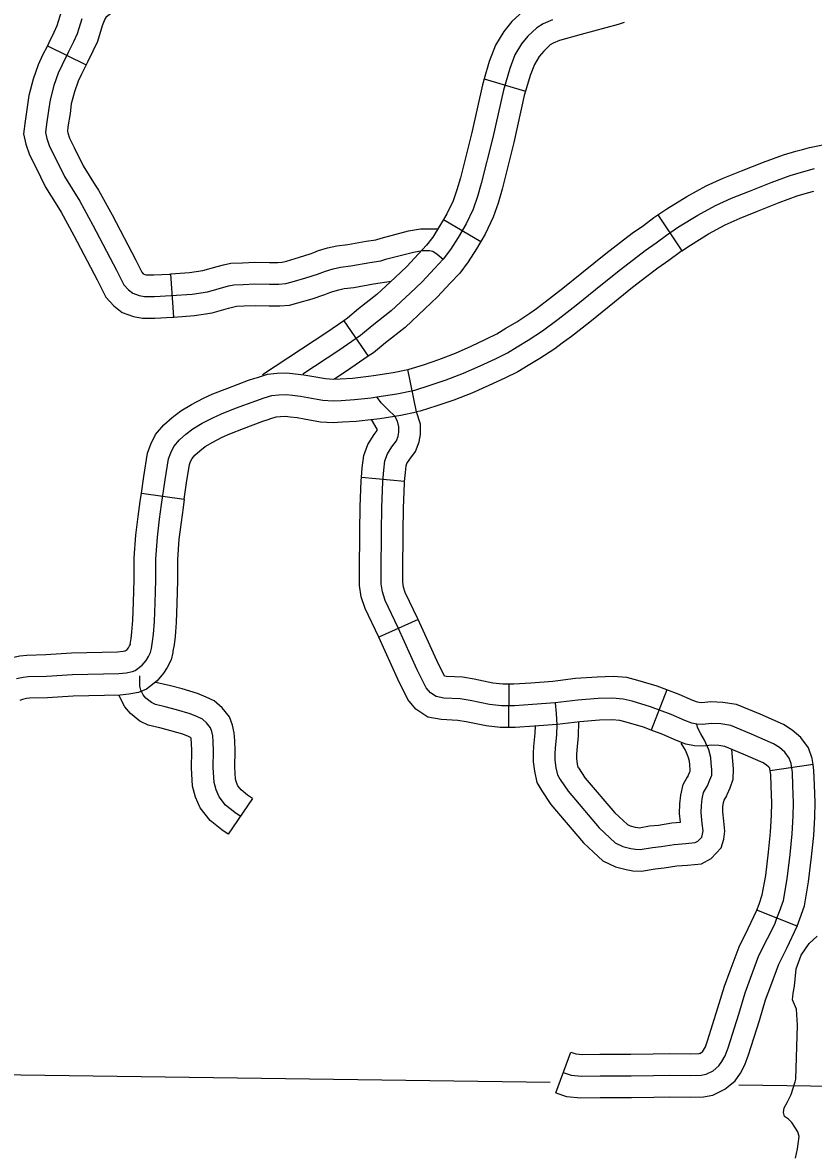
# Model space of a CAD drawing. Extents: x 670147 to 673275, y 705573 to 707613.
# Drawn here: x 672042.9 to 672097.6, y 706425.4 to 706503.8 of the extents above; entities that cross this region are included whole.
import ezdxf

# ---------------------------------------------------------------- set-up
doc = ezdxf.new("R2010")
doc.units = 0
for name, color, linetype in [('31', 7, 'Continuous'), ('32', 7, 'Continuous'), ('35', 7, 'Continuous'), ('4', 7, 'Continuous'), ('45', 7, 'Continuous')]:
    doc.layers.add(name, color=color, linetype=linetype)

msp = doc.modelspace()

# ---------------------------------------------------------------- linework, layer by layer
at = {"layer": '31'}
for p, q in [((672086.866, 706490.501), (672088.531, 706488.006)), ((672070.149, 706476.847), (672069.543, 706479.786)), ((672069.543, 706479.786), (672069.543, 706479.786)), ((672051.081, 706471.213), (672054.052, 706470.797))]:
    msp.add_line(p, q, dxfattribs=at)
for points in [[(672096.895, 706495.032), (672097.377, 706495.159), (672098.407, 706495.371), (672099.246, 706495.5), (672099.749, 706495.534), (672100.438, 706495.514), (672100.891, 706495.461), (672101.563, 706495.285), (672102.471, 706494.947), (672103.353, 706494.511), (672104.407, 706493.809), (672105.335, 706493.03), (672106.015, 706492.304), (672106.424, 706491.778), (672106.755, 706491.167), (672106.995, 706490.687), (672107.205, 706490.135), (672107.262, 706489.957)], [(672086.866, 706490.501), (672087.489, 706490.917), (672088.868, 706491.779), (672090.203, 706492.501), (672091.387, 706493.032), (672092.65, 706493.537), (672094.185, 706494.146), (672095.564, 706494.66), (672096.425, 706494.908), (672096.895, 706495.032)], [(672093.205, 706492.143), (672094.724, 706492.746), (672096.034, 706493.234), (672096.824, 706493.462), (672097.719, 706493.698)], [(672046.307, 706458.633), (672049.525, 706458.709), (672050.02, 706458.759), (672050.465, 706458.836), (672050.659, 706458.92), (672051.138, 706459.293), (672051.404, 706459.61), (672051.569, 706459.877), (672051.722, 706460.169), (672051.785, 706460.449), (672051.861, 706460.919), (672051.925, 706461.427), (672051.988, 706462.316), (672052.039, 706463.599), (672052.077, 706465.18), (672052.09, 706466.666), (672052.191, 706468.152), (672052.344, 706469.397), (672052.483, 706470.413), (672052.725, 706472.135), (672052.953, 706473.583), (672053.118, 706474.003), (672053.334, 706474.447), (672053.715, 706474.892), (672054.172, 706475.298), (672054.655, 706475.672), (672055.29, 706476.053), (672056.026, 706476.434), (672056.623, 706476.7), (672057.613, 706477.094), (672059.004, 706477.615), (672059.588, 706477.806), (672060.121, 706477.971), (672060.616, 706478.021), (672061.111, 706478.047), (672061.556, 706477.996), (672062.102, 706477.933), (672062.622, 706477.831), (672063.664, 706477.653), (672064.375, 706477.615), (672064.933, 706477.64), (672065.84, 706477.691), (672067.008, 706477.818), (672067.386, 706477.873), (672068.786, 706478.098), (672070.017, 706478.352), (672071.097, 706478.682), (672072.201, 706479.063), (672073.408, 706479.533), (672074.55, 706480.028), (672075.611, 706480.52), (672076.436, 706480.94), (672077.109, 706481.346), (672077.883, 706481.803), (672078.861, 706482.451), (672079.966, 706483.264), (672081.21, 706484.242), (672082.538, 706485.313), (672084.189, 706486.646), (672085.179, 706487.409), (672085.979, 706488.018), (672086.741, 706488.552), (672087.465, 706489.098), (672088.303, 706489.657), (672089.624, 706490.482), (672090.868, 706491.156), (672091.973, 706491.651), (672093.205, 706492.143)], [(672088.531, 706488.006), (672089.117, 706488.397), (672090.379, 706489.186), (672091.533, 706489.81), (672092.558, 706490.27), (672093.759, 706490.749), (672095.262, 706491.346), (672096.505, 706491.809), (672097.223, 706492.016), (672097.66, 706492.131)], [(672078.451, 706484.012), (672079.058, 706484.458), (672080.276, 706485.416), (672081.596, 706486.48), (672083.26, 706487.824), (672084.267, 706488.599), (672085.094, 706489.23), (672085.859, 706489.765), (672086.596, 706490.322), (672086.866, 706490.501)], [(672088.53, 706488.006), (672088.334, 706487.874), (672087.623, 706487.338), (672086.864, 706486.807), (672086.091, 706486.218), (672085.118, 706485.469), (672083.48, 706484.146), (672082.144, 706483.068), (672080.874, 706482.07), (672080.229, 706481.596)], [(672069.543, 706479.786), (672069.646, 706479.807), (672070.633, 706480.109), (672071.684, 706480.471), (672072.837, 706480.92), (672073.936, 706481.397), (672074.955, 706481.87), (672075.708, 706482.252), (672076.34, 706482.634), (672077.087, 706483.075), (672078.002, 706483.681), (672078.451, 706484.012)], [(672080.23, 706481.596), (672079.72, 706481.221), (672078.679, 706480.531), (672077.878, 706480.058), (672077.164, 706479.627), (672076.266, 706479.171), (672075.165, 706478.66), (672073.978, 706478.146), (672072.718, 706477.655), (672071.561, 706477.255), (672070.389, 706476.897), (672070.149, 706476.847)], [(672051.081, 706471.213), (672051.241, 706472.356), (672051.497, 706473.98), (672051.744, 706474.606), (672052.069, 706475.276), (672052.642, 706475.945), (672053.214, 706476.453), (672053.807, 706476.912), (672054.558, 706477.363), (672055.375, 706477.786), (672056.039, 706478.083), (672057.073, 706478.494), (672058.508, 706479.031), (672058.944, 706479.173)], [(672058.944, 706479.173), (672059.133, 706479.235), (672059.82, 706479.448), (672060.501, 706479.518), (672061.158, 706479.551), (672061.728, 706479.486), (672062.332, 706479.416), (672062.892, 706479.307), (672063.831, 706479.146), (672064.381, 706479.117), (672064.857, 706479.139), (672065.717, 706479.187), (672066.82, 706479.307), (672067.16, 706479.356), (672068.515, 706479.573), (672069.543, 706479.786)], [(672059.875, 706476.321), (672060.042, 706476.376), (672060.422, 706476.494), (672060.731, 706476.525), (672061.064, 706476.542), (672061.384, 706476.506), (672061.871, 706476.449), (672062.352, 706476.355), (672063.497, 706476.16), (672064.369, 706476.113), (672065.009, 706476.142), (672065.963, 706476.196), (672067.196, 706476.33), (672067.612, 706476.39), (672069.056, 706476.622), (672070.149, 706476.847)], [(672054.052, 706470.797), (672054.208, 706471.915), (672054.409, 706473.187), (672054.493, 706473.399), (672054.599, 706473.618), (672054.788, 706473.838), (672055.131, 706474.143), (672055.503, 706474.431), (672056.021, 706474.742), (672056.677, 706475.082), (672057.206, 706475.318), (672058.154, 706475.695), (672059.5, 706476.199), (672059.875, 706476.321)], [(672050.311, 706460.727), (672050.376, 706461.132), (672050.431, 706461.573), (672050.49, 706462.399), (672050.54, 706463.646), (672050.577, 706465.205), (672050.59, 706466.724), (672050.698, 706468.295), (672050.856, 706469.59), (672050.998, 706470.619), (672051.081, 706471.213)], [(672054.052, 706470.797), (672053.969, 706470.207), (672053.831, 706469.204), (672053.685, 706468.01), (672053.589, 706466.609), (672053.577, 706465.156), (672053.538, 706463.551), (672053.486, 706462.233), (672053.418, 706461.28), (672053.346, 706460.706), (672053.272, 706460.247)], [(672041.627, 706459.661), (672042.016, 706459.805), (672042.666, 706459.939), (672043.138, 706459.986), (672044.453, 706460.03), (672046.247, 706460.132), (672049.431, 706460.207), (672049.817, 706460.246), (672049.951, 706460.269), (672050.09, 706460.378), (672050.186, 706460.492), (672050.265, 706460.62), (672050.302, 706460.691), (672050.312, 706460.735), (672050.311, 706460.726)], [(672053.272, 706460.247), (672053.258, 706460.162), (672053.141, 706459.648), (672052.874, 706459.135), (672052.623, 706458.729), (672052.185, 706458.207), (672051.43, 706457.618), (672050.894, 706457.387), (672050.224, 706457.272), (672049.619, 706457.21), (672046.367, 706457.134), (672044.588, 706457.033), (672043.338, 706456.991), (672043.12, 706456.969), (672042.846, 706456.913), (672042.672, 706456.848)], [(672042.431, 706458.359), (672042.893, 706458.454), (672043.238, 706458.489), (672044.52, 706458.532), (672046.307, 706458.633)]]:
    msp.add_lwpolyline(points, dxfattribs=at)
at = {"layer": '32'}
for p, q in [((672074.823, 706499.916), (672077.703, 706499.075)), ((672072.009, 706490.166), (672074.592, 706488.641)), ((672065.099, 706483.162), (672066.801, 706480.691)), ((672069.31, 706472.009), (672066.324, 706472.298)), ((672070.258, 706462.46), (672067.525, 706461.223)), ((672076.55, 706457.964), (672076.507, 706454.965)), ((672087.481, 706457.578), (672086.41, 706454.775)), ((672097.618, 706452.4), (672094.649, 706451.967)), ((672096.514, 706441.207), (672093.718, 706442.294))]:
    msp.add_line(p, q, dxfattribs=at)
for points in [[(672083.679, 706506.699), (672083.285, 706506.583), (672080.768, 706505.894), (672079.08, 706505.431), (672078.218, 706505.074), (672077.553, 706504.645), (672076.759, 706503.905), (672076.189, 706503.206), (672075.615, 706502.254), (672075.177, 706501.126), (672074.823, 706499.916)], [(672079.567, 706504.009), (672078.917, 706503.74), (672078.478, 706503.457), (672077.856, 706502.877), (672077.418, 706502.34), (672076.966, 706501.591), (672076.598, 706500.643), (672076.16, 706499.144), (672075.425, 706495.864), (672074.634, 706492.665), (672074.365, 706491.774), (672074.068, 706490.897), (672073.573, 706489.865), (672073.022, 706488.932), (672072.499, 706488.098), (672071.99, 706487.433), (672071.382, 706486.783), (672070.534, 706485.863), (672069.7, 706485.071), (672068.378, 706483.836), (672067.064, 706482.803), (672066.258, 706482.139), (672064.76, 706481.106), (672062.272, 706479.466)], [(672084.524, 706503.82), (672084.104, 706503.697), (672081.561, 706503), (672080.054, 706502.587), (672079.616, 706502.406), (672079.404, 706502.269), (672078.954, 706501.85), (672078.648, 706501.474), (672078.317, 706500.927), (672078.02, 706500.161), (672077.703, 706499.075)], [(672074.823, 706499.916), (672074.707, 706499.519), (672073.965, 706496.208), (672073.186, 706493.062), (672072.936, 706492.231), (672072.676, 706491.464), (672072.249, 706490.572), (672072.009, 706490.166)], [(672077.703, 706499.075), (672077.613, 706498.769), (672076.885, 706495.519), (672076.081, 706492.268), (672075.794, 706491.317), (672075.46, 706490.331), (672074.898, 706489.158), (672074.592, 706488.641)], [(672072.009, 706490.166), (672071.741, 706489.712), (672071.265, 706488.954), (672070.844, 706488.403), (672070.283, 706487.803), (672069.465, 706486.917), (672068.671, 706486.163), (672067.401, 706484.975), (672066.123, 706483.972), (672065.354, 706483.337), (672065.099, 706483.162)], [(672074.592, 706488.641), (672074.303, 706488.152), (672073.733, 706487.241), (672073.136, 706486.463), (672072.481, 706485.762), (672071.603, 706484.81), (672070.729, 706483.98), (672069.356, 706482.696), (672068.004, 706481.635), (672067.162, 706480.94), (672066.801, 706480.691)], [(672065.099, 706483.162), (672063.921, 706482.35), (672059.463, 706479.411)], [(672066.801, 706480.691), (672065.598, 706479.863), (672064.466, 706479.117)], [(672095.116, 706441.75), (672095.298, 706442.219), (672095.558, 706442.987), (672095.819, 706444.484), (672096.027, 706446.164), (672096.17, 706447.596), (672096.235, 706448.82), (672096.261, 706449.748), (672096.209, 706450.946), (672096.183, 706451.844), (672096.092, 706452.469), (672095.962, 706452.847), (672095.662, 706453.251), (672095.285, 706453.576), (672094.868, 706453.837), (672093.359, 706454.501), (672091.914, 706455.105), (672091.224, 706455.209), (672090.573, 706455.235), (672089.949, 706455.183), (672089.558, 706455.196), (672089.207, 706455.261), (672088.725, 706455.443), (672087.775, 706455.86), (672086.343, 706456.407), (672085.078, 706456.784), (672084.466, 706456.94), (672083.724, 706456.992), (672082.735, 706456.966), (672081.316, 706456.862), (672079.742, 706456.667), (672078.18, 706456.55), (672076.93, 706456.459), (672076.032, 706456.472), (672075.199, 706456.563), (672073.855, 706456.836), (672073.178, 706456.953), (672072.032, 706457.005), (672071.499, 706457.11), (672071.108, 706457.357), (672070.822, 706457.722), (672070.197, 706458.958), (672068.883, 706461.862), (672067.971, 706463.765), (672067.776, 706464.364), (672067.698, 706464.924), (672067.685, 706465.731), (672067.711, 706468.557), (672067.75, 706470.217), (672067.802, 706472.001), (672067.88, 706472.808), (672067.958, 706473.459), (672068.128, 706473.928), (672068.44, 706474.422), (672068.752, 706474.826), (672068.87, 706475.151), (672068.922, 706475.425), (672068.922, 706475.815), (672068.83, 706476.206), (672068.648, 706476.545), (672068.154, 706477.013), (672067.698, 706477.469), (672067.386, 706477.873)], [(672069.31, 706472.009), (672069.372, 706472.646), (672069.427, 706473.11), (672069.483, 706473.265), (672069.67, 706473.561), (672070.084, 706474.095), (672070.321, 706474.755), (672070.422, 706475.283), (672070.422, 706475.988), (672070.149, 706476.847)], [(672066.324, 706472.298), (672066.389, 706472.969), (672066.489, 706473.807), (672066.772, 706474.59), (672067.21, 706475.284), (672067.419, 706475.554), (672067.422, 706475.566), (672067.422, 706475.64), (672067.015, 706476.304)], [(672067.526, 706461.222), (672067.523, 706461.229), (672066.576, 706463.207), (672066.309, 706464.026), (672066.2, 706464.808), (672066.185, 706465.726), (672066.211, 706468.581), (672066.251, 706470.256), (672066.304, 706472.095), (672066.324, 706472.298)], [(672070.258, 706462.46), (672070.242, 706462.495), (672069.367, 706464.324), (672069.243, 706464.703), (672069.196, 706465.04), (672069.185, 706465.737), (672069.211, 706468.532), (672069.25, 706470.177), (672069.3, 706471.906), (672069.31, 706472.009)], [(672076.55, 706457.964), (672076.125, 706457.97), (672075.431, 706458.046), (672074.132, 706458.31), (672073.34, 706458.447), (672072.211, 706458.499), (672072.102, 706458.52), (672072.094, 706458.531), (672071.55, 706459.606), (672070.258, 706462.46)], [(672076.507, 706454.965), (672075.939, 706454.973), (672074.968, 706455.079), (672073.577, 706455.362), (672073.015, 706455.459), (672071.854, 706455.512), (672070.934, 706455.691), (672070.088, 706456.228), (672069.55, 706456.912), (672068.844, 706458.311), (672067.525, 706461.223)], [(672087.481, 706457.578), (672086.826, 706457.828), (672085.478, 706458.23), (672084.706, 706458.427), (672083.757, 706458.494), (672082.66, 706458.465), (672081.169, 706458.355), (672079.593, 706458.16), (672078.069, 706458.046), (672076.886, 706457.959), (672076.55, 706457.964)], [(672097.618, 706452.4), (672097.556, 706452.825), (672097.304, 706453.555), (672096.768, 706454.278), (672096.178, 706454.787), (672095.572, 706455.166), (672093.95, 706455.879), (672092.321, 706456.56), (672091.366, 706456.704), (672090.541, 706456.737), (672089.911, 706456.685), (672089.721, 706456.691), (672089.612, 706456.711), (672089.292, 706456.832), (672088.344, 706457.248), (672087.481, 706457.578)], [(672086.41, 706454.775), (672085.861, 706454.985), (672084.678, 706455.338), (672084.226, 706455.453), (672083.691, 706455.491), (672082.81, 706455.468), (672081.464, 706455.369), (672079.89, 706455.174), (672078.29, 706455.054), (672076.974, 706454.958), (672076.507, 706454.965)], [(672094.649, 706451.967), (672094.628, 706452.114), (672094.619, 706452.139), (672094.557, 706452.223), (672094.392, 706452.365), (672094.165, 706452.507), (672092.767, 706453.122), (672091.506, 706453.649), (672091.082, 706453.713), (672090.606, 706453.732), (672089.986, 706453.681), (672089.396, 706453.7), (672088.801, 706453.81), (672088.158, 706454.054), (672087.206, 706454.472), (672086.411, 706454.775)], [(672096.514, 706441.207), (672096.708, 706441.706), (672097.016, 706442.616), (672097.303, 706444.263), (672097.518, 706445.997), (672097.666, 706447.482), (672097.734, 706448.759), (672097.762, 706449.76), (672097.708, 706451), (672097.68, 706451.975), (672097.618, 706452.4)], [(672093.718, 706442.294), (672093.888, 706442.732), (672094.1, 706443.358), (672094.334, 706444.705), (672094.536, 706446.331), (672094.674, 706447.711), (672094.736, 706448.881), (672094.76, 706449.737), (672094.71, 706450.892), (672094.686, 706451.714), (672094.649, 706451.967)]]:
    msp.add_lwpolyline(points, dxfattribs=at)
at = {"layer": '35'}
for points in [[(672096.432, 706430.583), (672096.55, 706434.326), (672096.476, 706435.438), (672096.187, 706436.08), (672096.237, 706436.547), (672096.322, 706437.029), (672096.444, 706438.242), (672096.787, 706439.184), (672097.343, 706439.998), (672097.893, 706440.499)], [(672096.389, 706425.108), (672096.539, 706425.761), (672096.646, 706426.628), (672096.571, 706426.952), (672096.154, 706427.591), (672095.918, 706427.826), (672095.64, 706428.009), (672095.575, 706428.287), (672095.607, 706428.598), (672095.822, 706428.973), (672096.089, 706429.53), (672096.368, 706430.408), (672096.432, 706430.583)]]:
    msp.add_lwpolyline(points, dxfattribs=at)
at = {"layer": '4'}
for points in [[(672079.401, 706430.362), (672041.039, 706430.899)], [(672122.303, 706429.761), (672092.463, 706430.179)]]:
    msp.add_lwpolyline(points, dxfattribs=at)
at = {"layer": '45'}
for p, q in [((672044.567, 706502.219), (672047.258, 706500.894)), ((672053.335, 706483.408), (672053.119, 706486.401)), ((672058.779, 706450.05), (672057.094, 706447.568)), ((672079.803, 706429.655), (672080.828, 706432.475))]:
    msp.add_line(p, q, dxfattribs=at)
for points in [[(672052.69, 706509.526), (672050.403, 706508.446), (672048.211, 706507.512), (672047.117, 706506.824), (672046.336, 706506.179), (672045.837, 706505.385), (672045.536, 706504.567), (672045.229, 706503.596), (672045.016, 706503.133), (672044.66, 706502.408), (672044.567, 706502.219)], [(672053.972, 706506.814), (672051.632, 706505.708), (672049.606, 706504.845), (672048.878, 706504.387), (672048.618, 706504.173), (672048.544, 706504.055), (672048.376, 706503.597), (672048.033, 706502.512), (672047.725, 706501.844), (672047.352, 706501.085), (672047.258, 706500.894)], [(672046.956, 706504.082), (672046.631, 706503.054), (672046.371, 706502.489), (672046.006, 706501.747), (672045.59, 706500.9), (672045.316, 706500.327), (672045.017, 706499.455), (672044.757, 706498.479), (672044.653, 706497.736), (672044.509, 706496.786), (672044.444, 706496.2), (672044.535, 706495.783), (672044.718, 706495.237), (672045.082, 706494.507), (672045.746, 706493.153), (672046.813, 706491.448), (672047.724, 706489.781), (672049.351, 706486.669), (672049.859, 706485.654), (672050.184, 706485.302), (672050.484, 706485.068), (672050.926, 706484.912), (672051.291, 706484.847), (672051.987, 706484.847), (672053.145, 706484.899), (672054.59, 706485.003), (672055.657, 706485.172), (672056.725, 706485.472), (672057.128, 706485.576), (672057.48, 706485.654), (672058.13, 706485.68), (672058.95, 706485.706), (672059.952, 706485.693), (672060.603, 706485.693), (672061.085, 706485.732), (672061.527, 706485.849), (672062.483, 706486.123), (672063.29, 706486.383), (672063.849, 706486.604), (672064.37, 706486.76), (672064.878, 706486.878), (672065.594, 706486.956), (672066.908, 706487.19), (672067.663, 706487.307), (672068.093, 706487.438), (672069.928, 706487.919), (672070.552, 706488.036), (672071.034, 706488.036), (672071.281, 706487.971), (672071.568, 706487.763), (672071.99, 706487.433)], [(672044.567, 706502.219), (672044.24, 706501.554), (672043.925, 706500.896), (672043.581, 706499.892), (672043.284, 706498.777), (672043.168, 706497.952), (672043.022, 706496.98), (672042.926, 706496.121), (672043.087, 706495.385), (672043.328, 706494.661), (672043.738, 706493.842), (672044.433, 706492.423), (672045.342, 706490.972)], [(672047.258, 706500.894), (672046.94, 706500.246), (672046.707, 706499.759), (672046.453, 706499.018), (672046.229, 706498.18), (672046.137, 706497.52), (672045.997, 706496.591), (672045.962, 706496.28), (672045.984, 706496.182), (672046.107, 706495.812), (672046.426, 706495.173), (672047.059, 706493.883), (672047.885, 706492.563)], [(672047.885, 706492.563), (672048.108, 706492.206), (672049.047, 706490.488), (672050.687, 706487.352), (672051.105, 706486.516), (672051.203, 706486.409), (672051.215, 706486.4), (672051.31, 706486.367), (672051.423, 706486.347), (672051.953, 706486.347), (672053.058, 706486.396), (672053.119, 706486.401)], [(672045.342, 706490.972), (672045.518, 706490.689), (672046.401, 706489.074), (672048.016, 706485.986), (672048.613, 706484.792), (672049.165, 706484.195), (672049.752, 706483.735), (672050.542, 706483.457), (672051.158, 706483.347), (672052.021, 706483.347), (672053.233, 706483.401), (672053.335, 706483.408)], [(672063.036, 706487.896), (672063.357, 706488.023), (672063.985, 706488.211), (672064.627, 706488.359), (672065.38, 706488.441), (672066.661, 706488.67), (672067.329, 706488.773), (672067.684, 706488.881), (672069.599, 706489.384), (672070.413, 706489.536), (672071.637, 706489.536)], [(672053.119, 706486.401), (672054.418, 706486.494), (672055.336, 706486.64), (672056.334, 706486.92), (672056.778, 706487.034), (672057.285, 706487.147), (672058.077, 706487.179), (672058.936, 706487.206), (672059.962, 706487.193), (672060.543, 706487.193), (672060.83, 706487.216), (672061.129, 706487.295), (672062.046, 706487.558), (672062.783, 706487.796), (672063.036, 706487.896)], [(672064.139, 706485.106), (672064.342, 706485.186), (672064.755, 706485.31), (672065.129, 706485.396), (672065.807, 706485.47), (672067.155, 706485.71), (672068.393, 706485.903)], [(672053.335, 706483.408), (672054.762, 706483.511), (672055.978, 706483.704), (672057.115, 706484.023), (672057.478, 706484.117), (672057.674, 706484.16), (672058.184, 706484.181), (672058.964, 706484.206), (672059.943, 706484.193), (672060.664, 706484.193), (672061.339, 706484.248), (672061.926, 706484.403), (672062.92, 706484.687), (672063.796, 706484.97), (672064.139, 706485.106)], [(672057.937, 706448.809), (672057.547, 706449.073), (672056.921, 706449.575), (672056.462, 706450.159), (672056.253, 706450.646), (672056.114, 706451.147), (672056.058, 706452.191), (672056.072, 706453.34), (672056.058, 706453.966), (672056.03, 706454.384), (672055.961, 706454.69), (672055.863, 706454.954), (672055.599, 706455.288), (672055.307, 706455.539), (672054.959, 706455.706), (672054.458, 706455.915), (672053.512, 706456.193), (672052.733, 706456.388), (672052.065, 706456.555), (672051.773, 706456.694), (672051.383, 706457), (672051.202, 706457.223), (672051.035, 706457.543), (672050.979, 706457.821), (672050.966, 706458.169), (672050.966, 706458.545)], [(672058.779, 706450.05), (672058.438, 706450.281), (672057.993, 706450.637), (672057.763, 706450.931), (672057.671, 706451.145), (672057.603, 706451.391), (672057.559, 706452.222), (672057.572, 706453.347), (672057.557, 706454.032), (672057.519, 706454.601), (672057.402, 706455.117), (672057.188, 706455.697), (672056.685, 706456.333), (672056.134, 706456.806), (672055.573, 706457.075), (672054.96, 706457.331), (672053.906, 706457.641), (672053.097, 706457.843), (672052.09, 706458.095)], [(672052.243, 706454.964), (672051.555, 706455.136), (672050.977, 706455.412), (672050.324, 706455.925), (672049.942, 706456.395), (672049.518, 706457.208)], [(672079.742, 706456.667), (672079.82, 706455.937), (672079.86, 706455.141), (672079.836, 706454.484), (672079.755, 706453.525), (672079.722, 706453.136), (672079.73, 706452.697), (672079.803, 706452.178), (672079.901, 706451.682), (672080.087, 706451.363), (672080.639, 706450.543), (672082.799, 706448.018), (672083.902, 706446.979), (672084.438, 706446.727), (672084.982, 706446.589), (672085.307, 706446.532), (672085.648, 706446.516), (672086.486, 706446.654), (672087.103, 706446.719), (672088.004, 706446.865), (672088.799, 706446.922), (672089.449, 706446.987), (672089.635, 706447.084), (672089.903, 706447.376), (672089.96, 706447.571), (672090.001, 706447.815), (672089.944, 706448.318), (672089.871, 706449.065), (672089.879, 706449.569), (672089.936, 706450.015), (672090.033, 706450.47), (672090.293, 706450.917), (672090.471, 706451.331), (672090.593, 706451.664), (672090.601, 706452.053), (672090.569, 706452.5), (672090.528, 706452.898), (672090.398, 706453.42), (672090.106, 706454.094), (672089.838, 706454.516), (672089.725, 706454.743), (672089.611, 706454.987), (672089.558, 706455.196)], [(672057.094, 706447.568), (672056.656, 706447.865), (672055.848, 706448.512), (672055.16, 706449.387), (672054.835, 706450.148), (672054.625, 706450.904), (672054.558, 706452.16), (672054.572, 706453.332), (672054.559, 706453.899), (672054.542, 706454.166), (672054.528, 706454.224), (672054.513, 706454.244), (672054.48, 706454.272), (672054.345, 706454.336), (672053.956, 706454.499), (672053.118, 706454.745), (672052.369, 706454.933), (672052.242, 706454.964)], [(672078.356, 706455.059), (672078.338, 706454.575), (672078.26, 706453.651), (672078.221, 706453.184), (672078.232, 706452.579), (672078.324, 706451.928), (672078.478, 706451.144), (672078.817, 706450.565), (672079.443, 706449.634), (672081.711, 706446.981), (672082.403, 706446.33)], [(672081.369, 706455.362), (672081.333, 706454.392), (672081.249, 706453.4), (672081.223, 706453.087), (672081.228, 706452.816), (672081.283, 706452.427), (672081.324, 706452.221), (672081.358, 706452.161), (672081.836, 706451.452), (672083.886, 706449.054), (672084.46, 706448.514)], [(672088.918, 706451.517), (672089.077, 706451.886), (672089.099, 706451.944), (672089.1, 706452.014), (672089.074, 706452.369), (672089.047, 706452.639), (672088.973, 706452.937), (672088.777, 706453.389), (672088.471, 706453.872)], [(672091.673, 706450.329), (672091.866, 706450.776), (672092.088, 706451.383), (672092.102, 706452.092), (672092.063, 706452.63), (672091.98, 706453.451)], [(672084.46, 706448.514), (672084.757, 706448.235), (672084.946, 706448.145), (672085.296, 706448.057), (672085.472, 706448.026), (672085.56, 706448.022), (672086.286, 706448.141), (672086.904, 706448.206), (672087.83, 706448.356), (672088.429, 706448.399), (672088.37, 706449.004), (672088.38, 706449.676), (672088.456, 706450.268), (672088.616, 706451.018), (672088.951, 706451.593), (672088.918, 706451.517)], [(672082.403, 706446.33), (672083.048, 706445.723), (672083.93, 706445.308), (672084.668, 706445.121), (672085.141, 706445.038), (672085.735, 706445.01), (672086.687, 706445.167), (672087.302, 706445.231), (672088.178, 706445.373), (672088.928, 706445.427), (672089.886, 706445.523), (672090.563, 706445.876), (672091.245, 706446.621), (672091.425, 706447.237), (672091.515, 706447.775), (672091.436, 706448.475), (672091.372, 706449.126), (672091.377, 706449.462), (672091.416, 706449.763), (672091.45, 706449.922), (672091.635, 706450.24), (672091.673, 706450.329)], [(672089.785, 706432.366), (672089.979, 706432.531), (672090.029, 706432.601), (672090.155, 706432.832), (672090.303, 706433.238), (672091.031, 706435.545), (672091.485, 706437.045), (672091.871, 706438.108), (672092.494, 706439.769), (672093.123, 706441.028), (672093.718, 706442.294)], [(672080.315, 706431.065), (672080.859, 706430.867), (672081.574, 706430.806), (672082.858, 706430.818), (672085.017, 706430.83), (672086.56, 706430.855), (672087.658, 706430.867), (672089.144, 706430.855), (672089.872, 706430.867), (672090.206, 706430.929), (672090.687, 706431.164), (672091.094, 706431.509), (672091.304, 706431.806), (672091.526, 706432.213), (672091.724, 706432.756), (672092.464, 706435.102), (672092.908, 706436.571), (672093.279, 706437.588), (672093.871, 706439.168), (672094.463, 706440.353), (672094.957, 706441.329), (672095.116, 706441.75)], [(672091.727, 706430.079), (672092.209, 706430.488), (672092.579, 706431.01), (672092.897, 706431.594), (672093.144, 706432.274), (672093.897, 706434.659), (672094.332, 706436.097), (672094.686, 706437.068), (672095.248, 706438.568), (672095.803, 706439.679), (672096.514, 706441.207)], [(672080.828, 706432.475), (672081.185, 706432.345), (672081.632, 706432.306), (672082.846, 706432.318), (672085.001, 706432.33), (672086.54, 706432.355), (672087.656, 706432.367), (672089.138, 706432.355), (672089.722, 706432.365), (672089.732, 706432.367), (672089.86, 706432.429), (672089.786, 706432.366)], [(672079.803, 706429.655), (672080.532, 706429.39), (672081.517, 706429.305), (672082.869, 706429.318), (672085.034, 706429.33), (672086.581, 706429.355), (672087.661, 706429.367), (672089.151, 706429.355), (672090.023, 706429.37), (672090.679, 706429.491), (672091.514, 706429.898), (672091.727, 706430.079)]]:
    msp.add_lwpolyline(points, dxfattribs=at)

doc.saveas('drawing.dxf')
